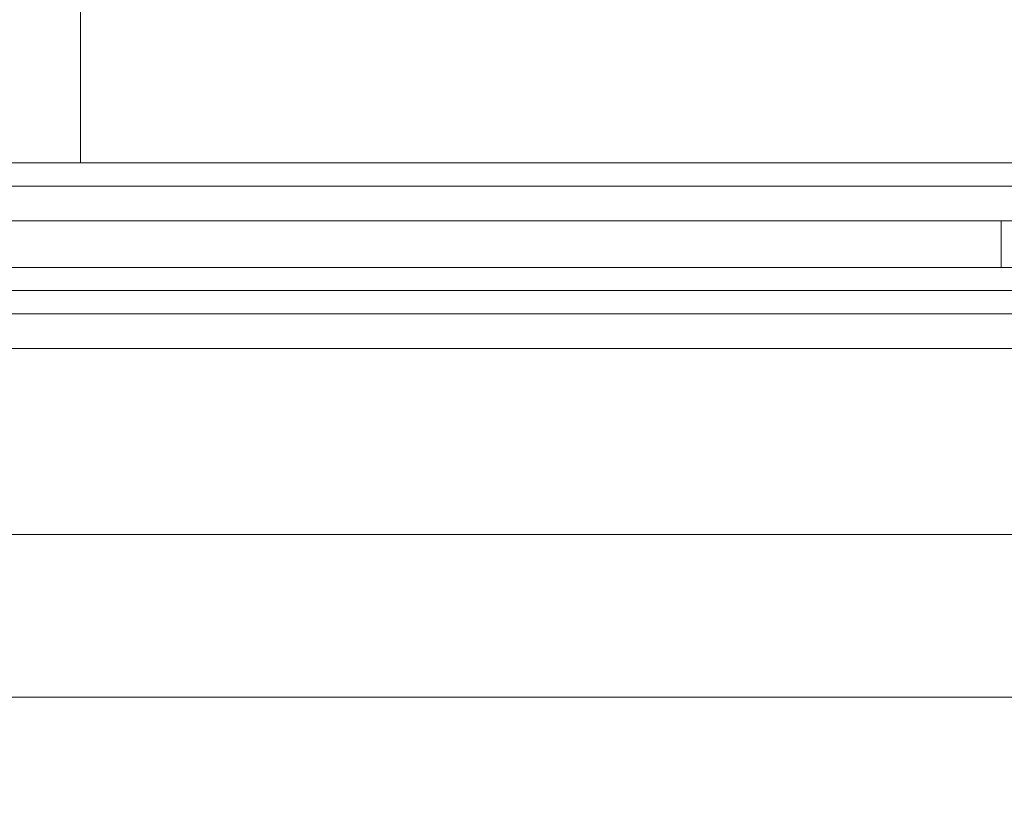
# Model space of a CAD drawing. Header units: millimetres. Extents: x -2233 to 65662, y -50530 to 6847.
# Tile 615 of 656: x 24815 to 24900, y 1240 to 1308. Entities that reach past the tile are written whole.
import ezdxf

# ---------------------------------------------------------------- set-up
doc = ezdxf.new("R2010")
doc.units = ezdxf.units.MM
for name, color, linetype, lineweight in [('COTAS_P', 1, 'Continuous', 0), ('lateral_briquetadora', 7, 'Continuous', 0), ('lateral_C05', 7, 'Continuous', 0)]:
    doc.layers.add(name, color=color, linetype=linetype, lineweight=lineweight)
doc.dimstyles.new('R19_100', dxfattribs={"dimtxt": 250, "dimasz": 150, "dimexe": 150, "dimexo": 80, "dimgap": 100, "dimtad": 1, "dimtih": 1, "dimtoh": 1, "dimdsep": 46, "dimcen": 0.09, "dimadec": 0, "dimazin": 0, "dimtfac": 1, "dimtdec": 4, "dimtofl": 0, "dimtmove": 0, "dimatfit": 3, "dimfxl": 1, "dimtolj": 1, "dimtzin": 0, "dimarcsym": 0})

# ---------------------------------------------------------------- blocks, each defined once
blk = doc.blocks.new('DIM_R32_6')
at = {"layer": 'COTAS_P'}
for p, q in [((24580.067, 3250), (24980.067, 3250)), ((24980.067, 3250), (24935.067, 3100)), ((24980.067, 0), (24980.067, 3250)), ((24980.067, 3250), (25025.067, 3100)), ((24980.067, 0), (24935.067, 150)), ((24980.067, 0), (25025.067, 150)), ((24580.067, 0), (24980.067, 0))]:
    blk.add_line(p, q, dxfattribs=at)
blk.add_text('3250 P', height=250, rotation=90, dxfattribs=at).set_placement((24880.067, 1625))
blk = doc.blocks.new('DIM_R32_7')
at = {"layer": 'COTAS_P'}
for p, q in [((24250.067, 2141), (24400.067, 2186)), ((26750.067, 2141), (26600.067, 2186)), ((24250.067, 1241), (24250.067, 2141)), ((24250.067, 2141), (26750.067, 2141)), ((24250.067, 2141), (24400.067, 2096)), ((26750.067, 2141), (26600.067, 2096)), ((26750.067, 1241), (26750.067, 2141))]:
    blk.add_line(p, q, dxfattribs=at)
blk.add_text('2500 P', height=250, dxfattribs=at).set_placement((25500.067, 2241))

msp = doc.modelspace()

# ---------------------------------------------------------------- linework, layer by layer
at = {"layer": 'lateral_briquetadora'}
for p, q in [((24820.067, 1361), (24820.067, 1296)), ((24980.067, 1296), (24000.067, 1296)), ((24930.067, 1296), (24820.067, 1296)), ((24570.067, 1285), (25130.067, 1285)), ((23750.067, 1264), (25950.067, 1264)), ((24980.067, 1264), (24000.067, 1264)), ((24150.067, 1264), (25950.067, 1264)), ((23750.067, 1250), (25950.067, 1250)), ((23900.067, 1250), (25800.067, 1250)), ((24150.067, 1250), (25800.067, 1250))]:
    msp.add_line(p, q, dxfattribs=at)
at = {"layer": 'lateral_C05'}
for p, q in [((24250.067, 1294), (26750.067, 1294)), ((24310.067, 1294), (26690.067, 1294)), ((24866.571, 1294), (24866.581, 1294)), ((24866.581, 1294), (24866.598, 1294)), ((24866.598, 1294), (24866.622, 1294)), ((24866.622, 1294), (24866.653, 1294)), ((24866.653, 1294), (24866.69, 1294)), ((24866.69, 1294), (24866.733, 1294)), ((24866.733, 1294), (24866.783, 1294)), ((24866.783, 1294), (24866.84, 1294)), ((24866.84, 1294), (24866.902, 1294)), ((24866.902, 1294), (24866.971, 1294)), ((24866.971, 1294), (24867.045, 1294)), ((24867.045, 1294), (24867.125, 1294)), ((24867.125, 1294), (24867.211, 1294)), ((24867.211, 1294), (24867.302, 1294)), ((24867.302, 1294), (24867.397, 1294)), ((24867.397, 1294), (24867.498, 1294)), ((24867.498, 1294), (24867.603, 1294)), ((24867.603, 1294), (24867.712, 1294)), ((24867.712, 1294), (24867.825, 1294)), ((24867.825, 1294), (24867.942, 1294)), ((24867.942, 1294), (24868.063, 1294)), ((24868.063, 1294), (24868.186, 1294)), ((24868.186, 1294), (24868.313, 1294)), ((24868.313, 1294), (24868.442, 1294)), ((24868.442, 1294), (24868.573, 1294)), ((24868.573, 1294), (24868.706, 1294)), ((24868.706, 1294), (24868.84, 1294)), ((24868.84, 1294), (24868.976, 1294)), ((24868.976, 1294), (24869.112, 1294)), ((24869.112, 1294), (24869.249, 1294)), ((24869.249, 1294), (24869.386, 1294)), ((24869.386, 1294), (24869.523, 1294)), ((24869.523, 1294), (24869.659, 1294)), ((24869.659, 1294), (24869.795, 1294)), ((24869.795, 1294), (24869.929, 1294)), ((24869.929, 1294), (24870.062, 1294)), ((24870.062, 1294), (24870.193, 1294)), ((24870.193, 1294), (24870.322, 1294)), ((24870.322, 1294), (24870.449, 1294)), ((24870.449, 1294), (24870.572, 1294)), ((24870.572, 1294), (24870.692, 1294)), ((24870.692, 1294), (24870.809, 1294)), ((24870.809, 1294), (24870.923, 1294)), ((24870.923, 1294), (24871.032, 1294)), ((24871.032, 1294), (24871.137, 1294)), ((24871.137, 1294), (24871.238, 1294)), ((24871.238, 1294), (24871.333, 1294)), ((24871.333, 1294), (24871.424, 1294)), ((24871.424, 1294), (24871.51, 1294)), ((24871.51, 1294), (24871.59, 1294)), ((24871.59, 1294), (24871.664, 1294)), ((24871.664, 1294), (24871.733, 1294)), ((24871.733, 1294), (24871.795, 1294)), ((24871.795, 1294), (24871.852, 1294)), ((24871.852, 1294), (24871.902, 1294)), ((24871.902, 1294), (24871.945, 1294)), ((24871.945, 1294), (24871.982, 1294)), ((24871.982, 1294), (24872.013, 1294)), ((24872.013, 1294), (24872.037, 1294)), ((24872.037, 1294), (24872.054, 1294)), ((24872.054, 1294), (24872.064, 1294)), ((24250.067, 1291), (26750.067, 1291)), ((24300.067, 1291), (24899.317, 1291)), ((24310.067, 1291), (26690.067, 1291)), ((24862.326, 1291), (24862.341, 1291)), ((24862.341, 1291), (24862.363, 1291)), ((24862.363, 1291), (24862.393, 1291)), ((24862.393, 1291), (24862.43, 1291)), ((24862.43, 1291), (24862.474, 1291)), ((24862.474, 1291), (24862.525, 1291)), ((24862.525, 1291), (24862.583, 1291)), ((24862.583, 1291), (24862.648, 1291)), ((24862.648, 1291), (24862.719, 1291)), ((24862.719, 1291), (24862.797, 1291)), ((24862.797, 1291), (24862.882, 1291)), ((24862.882, 1291), (24862.972, 1291)), ((24862.972, 1291), (24863.068, 1291)), ((24863.068, 1291), (24863.17, 1291)), ((24863.17, 1291), (24863.277, 1291)), ((24863.277, 1291), (24863.389, 1291)), ((24863.389, 1291), (24863.506, 1291)), ((24863.506, 1291), (24863.628, 1291)), ((24863.628, 1291), (24863.753, 1291)), ((24863.753, 1291), (24863.883, 1291)), ((24863.883, 1291), (24864.016, 1291)), ((24864.016, 1291), (24864.152, 1291)), ((24864.152, 1291), (24864.291, 1291)), ((24864.198, 1291), (24864.211, 1291)), ((24864.221, 1291), (24864.204, 1291)), ((24864.211, 1291), (24864.231, 1291)), ((24864.245, 1291), (24864.221, 1291)), ((24864.231, 1291), (24864.259, 1291)), ((24864.277, 1291), (24864.245, 1291)), ((24864.259, 1291), (24864.294, 1291)), ((24864.316, 1291), (24864.277, 1291)), ((24864.291, 1291), (24864.433, 1291)), ((24864.294, 1291), (24864.336, 1291)), ((24864.362, 1291), (24864.316, 1291)), ((24864.336, 1291), (24864.385, 1291)), ((24864.415, 1291), (24864.362, 1291)), ((24864.385, 1291), (24864.442, 1291)), ((24864.475, 1291), (24864.415, 1291)), ((24864.433, 1291), (24864.577, 1291)), ((24864.442, 1291), (24864.505, 1291)), ((24864.542, 1291), (24864.475, 1291)), ((24864.505, 1291), (24864.575, 1291)), ((24864.615, 1291), (24864.542, 1291)), ((24864.651, 1291), (24864.575, 1291)), ((24864.577, 1291), (24864.723, 1291)), ((24864.695, 1291), (24864.615, 1291)), ((24868.901, 1291), (24864.651, 1291)), ((24864.78, 1291), (24864.695, 1291)), ((24864.723, 1291), (24864.87, 1291)), ((24864.872, 1291), (24864.78, 1291)), ((24864.87, 1291), (24865.019, 1291)), ((24864.97, 1291), (24864.872, 1291)), ((24865.073, 1291), (24864.97, 1291)), ((24865.019, 1291), (24865.168, 1291)), ((24865.182, 1291), (24865.073, 1291)), ((24865.317, 1291), (24865.168, 1291)), ((24865.295, 1291), (24865.182, 1291)), ((24865.413, 1291), (24865.295, 1291)), ((24873.317, 1291), (24865.317, 1291)), ((24865.536, 1291), (24865.413, 1291)), ((24865.663, 1291), (24865.536, 1291)), ((24865.793, 1291), (24865.663, 1291)), ((24865.927, 1291), (24865.793, 1291)), ((24866.064, 1291), (24865.927, 1291)), ((24866.204, 1291), (24866.064, 1291)), ((24866.347, 1291), (24866.204, 1291)), ((24866.491, 1291), (24866.347, 1291)), ((24866.638, 1291), (24866.491, 1291)), ((24866.571, 1291), (24866.581, 1291)), ((24866.581, 1291), (24866.598, 1291)), ((24866.598, 1291), (24866.622, 1291)), ((24866.622, 1291), (24866.653, 1291)), ((24866.785, 1291), (24866.638, 1291)), ((24866.653, 1291), (24866.69, 1291)), ((24866.69, 1291), (24866.733, 1291)), ((24866.733, 1291), (24866.783, 1291)), ((24866.783, 1291), (24866.84, 1291)), ((24866.934, 1291), (24866.785, 1291)), ((24866.84, 1291), (24866.902, 1291)), ((24866.902, 1291), (24866.971, 1291)), ((24867.083, 1291), (24866.934, 1291)), ((24866.971, 1291), (24867.045, 1291)), ((24867.045, 1291), (24867.125, 1291)), ((24867.233, 1291), (24867.083, 1291)), ((24867.125, 1291), (24867.211, 1291)), ((24867.211, 1291), (24867.302, 1291)), ((24867.382, 1291), (24867.233, 1291)), ((24867.302, 1291), (24867.397, 1291)), ((24867.531, 1291), (24867.382, 1291)), ((24867.397, 1291), (24867.498, 1291)), ((24867.498, 1291), (24867.603, 1291)), ((24867.679, 1291), (24867.531, 1291)), ((24867.603, 1291), (24867.712, 1291)), ((24867.826, 1291), (24867.679, 1291)), ((24867.712, 1291), (24867.825, 1291)), ((24867.825, 1291), (24867.942, 1291)), ((24867.972, 1291), (24867.826, 1291)), ((24867.942, 1291), (24868.063, 1291)), ((24868.115, 1291), (24867.972, 1291)), ((24868.063, 1291), (24868.186, 1291)), ((24868.256, 1291), (24868.115, 1291)), ((24868.186, 1291), (24868.313, 1291)), ((24868.395, 1291), (24868.256, 1291)), ((24868.313, 1291), (24868.442, 1291)), ((24868.53, 1291), (24868.395, 1291)), ((24868.442, 1291), (24868.573, 1291)), ((24868.662, 1291), (24868.53, 1291)), ((24868.573, 1291), (24868.706, 1291)), ((24868.791, 1291), (24868.662, 1291)), ((24868.706, 1291), (24868.84, 1291)), ((24868.916, 1291), (24868.791, 1291)), ((24868.84, 1291), (24868.976, 1291)), ((24868.901, 1291), (24868.983, 1291)), ((24869.036, 1291), (24868.916, 1291)), ((24868.976, 1291), (24869.112, 1291)), ((24868.983, 1291), (24869.071, 1291)), ((24869.152, 1291), (24869.036, 1291)), ((24869.071, 1291), (24869.165, 1291)), ((24869.112, 1291), (24869.249, 1291)), ((24869.262, 1291), (24869.152, 1291)), ((24869.165, 1291), (24869.265, 1291)), ((24869.249, 1291), (24869.386, 1291)), ((24869.368, 1291), (24869.262, 1291)), ((24869.265, 1291), (24869.37, 1291)), ((24869.468, 1291), (24869.368, 1291)), ((24869.37, 1291), (24869.48, 1291)), ((24869.386, 1291), (24869.523, 1291)), ((24869.563, 1291), (24869.468, 1291)), ((24869.48, 1291), (24869.595, 1291)), ((24869.523, 1291), (24869.659, 1291)), ((24869.652, 1291), (24869.563, 1291)), ((24869.595, 1291), (24869.715, 1291)), ((24869.734, 1291), (24869.652, 1291)), ((24869.659, 1291), (24869.795, 1291)), ((24869.715, 1291), (24869.839, 1291)), ((24869.734, 1291), (24873.984, 1291)), ((24869.795, 1291), (24869.929, 1291)), ((24869.839, 1291), (24869.967, 1291)), ((24869.929, 1291), (24870.062, 1291)), ((24869.967, 1291), (24870.098, 1291)), ((24870.062, 1291), (24870.193, 1291)), ((24870.098, 1291), (24870.233, 1291)), ((24870.193, 1291), (24870.322, 1291)), ((24870.233, 1291), (24870.371, 1291)), ((24870.322, 1291), (24870.449, 1291)), ((24870.371, 1291), (24870.511, 1291)), ((24870.449, 1291), (24870.572, 1291)), ((24870.511, 1291), (24870.654, 1291)), ((24870.572, 1291), (24870.692, 1291)), ((24870.654, 1291), (24870.798, 1291)), ((24870.692, 1291), (24870.809, 1291)), ((24870.798, 1291), (24870.944, 1291)), ((24870.809, 1291), (24870.923, 1291)), ((24870.923, 1291), (24871.032, 1291)), ((24870.944, 1291), (24871.092, 1291)), ((24871.032, 1291), (24871.137, 1291)), ((24871.092, 1291), (24871.24, 1291)), ((24871.137, 1291), (24871.238, 1291)), ((24871.238, 1291), (24871.333, 1291)), ((24871.24, 1291), (24871.389, 1291)), ((24871.333, 1291), (24871.424, 1291)), ((24871.389, 1291), (24871.538, 1291)), ((24871.424, 1291), (24871.51, 1291)), ((24871.51, 1291), (24871.59, 1291)), ((24871.538, 1291), (24871.687, 1291)), ((24871.59, 1291), (24871.664, 1291)), ((24871.664, 1291), (24871.733, 1291)), ((24871.687, 1291), (24871.835, 1291)), ((24871.733, 1291), (24871.795, 1291)), ((24871.795, 1291), (24871.852, 1291)), ((24871.835, 1291), (24871.982, 1291)), ((24871.852, 1291), (24871.902, 1291)), ((24871.902, 1291), (24871.945, 1291)), ((24871.945, 1291), (24871.982, 1291)), ((24871.982, 1291), (24872.128, 1291)), ((24871.982, 1291), (24872.013, 1291)), ((24872.013, 1291), (24872.037, 1291)), ((24872.037, 1291), (24872.054, 1291)), ((24872.054, 1291), (24872.064, 1291)), ((24872.128, 1291), (24872.272, 1291)), ((24872.272, 1291), (24872.414, 1291)), ((24872.414, 1291), (24872.553, 1291)), ((24872.553, 1291), (24872.69, 1291)), ((24872.69, 1291), (24872.824, 1291)), ((24872.824, 1291), (24872.955, 1291)), ((24872.955, 1291), (24873.081, 1291)), ((24873.081, 1291), (24873.204, 1291)), ((24873.204, 1291), (24873.322, 1291)), ((24873.317, 1291), (24873.465, 1291)), ((24873.322, 1291), (24873.436, 1291)), ((24873.436, 1291), (24873.545, 1291)), ((24873.465, 1291), (24873.612, 1291)), ((24873.545, 1291), (24873.648, 1291)), ((24873.612, 1291), (24873.758, 1291)), ((24873.648, 1291), (24873.747, 1291)), ((24873.747, 1291), (24873.839, 1291)), ((24873.758, 1291), (24873.903, 1291)), ((24873.839, 1291), (24873.926, 1291)), ((24873.903, 1291), (24874.046, 1291)), ((24873.926, 1291), (24874.006, 1291)), ((24873.984, 1291), (24874.056, 1291)), ((24874.006, 1291), (24874.08, 1291)), ((24874.046, 1291), (24874.188, 1291)), ((24874.122, 1291), (24874.056, 1291)), ((24874.08, 1291), (24874.148, 1291)), ((24874.182, 1291), (24874.122, 1291)), ((24874.148, 1291), (24874.209, 1291)), ((24874.236, 1291), (24874.182, 1291)), ((24874.188, 1291), (24874.328, 1291)), ((24874.209, 1291), (24874.263, 1291)), ((24874.284, 1291), (24874.236, 1291)), ((24874.263, 1291), (24874.31, 1291)), ((24874.326, 1291), (24874.284, 1291)), ((24874.31, 1291), (24874.35, 1291)), ((24874.361, 1291), (24874.326, 1291)), ((24874.328, 1291), (24874.466, 1291)), ((24874.35, 1291), (24874.383, 1291)), ((24874.39, 1291), (24874.361, 1291)), ((24874.383, 1291), (24874.409, 1291)), ((24874.413, 1291), (24874.39, 1291)), ((24874.429, 1291), (24874.413, 1291)), ((24874.428, 1291), (24874.439, 1291)), ((24874.466, 1291), (24874.6, 1291)), ((24874.6, 1291), (24874.732, 1291)), ((24874.732, 1291), (24874.86, 1291)), ((24874.86, 1291), (24874.984, 1291)), ((24874.984, 1291), (24875.105, 1291)), ((24875.105, 1291), (24875.221, 1291)), ((24875.332, 1291), (24875.221, 1291)), ((24875.439, 1291), (24875.332, 1291)), ((24875.54, 1291), (24875.439, 1291)), ((24875.637, 1291), (24875.54, 1291)), ((24875.727, 1291), (24875.637, 1291)), ((24875.812, 1291), (24875.727, 1291)), ((24875.891, 1291), (24875.812, 1291)), ((24875.963, 1291), (24875.891, 1291)), ((24876.029, 1291), (24875.963, 1291)), ((24876.089, 1291), (24876.029, 1291)), ((24876.142, 1291), (24876.089, 1291)), ((24876.188, 1291), (24876.142, 1291)), ((24876.228, 1291), (24876.188, 1291)), ((24876.26, 1291), (24876.228, 1291)), ((24876.285, 1291), (24876.26, 1291)), ((24876.303, 1291), (24876.285, 1291)), ((24876.314, 1291), (24876.303, 1291)), ((24899.317, 1287), (24899.317, 1291)), ((24300.067, 1287), (26700.067, 1287)), ((24300.067, 1287), (24899.317, 1287)), ((24862.326, 1287), (24862.341, 1287)), ((24862.341, 1287), (24862.363, 1287)), ((24862.363, 1287), (24862.393, 1287)), ((24862.393, 1287), (24862.43, 1287)), ((24862.43, 1287), (24862.474, 1287)), ((24862.474, 1287), (24862.525, 1287)), ((24862.525, 1287), (24862.583, 1287)), ((24862.583, 1287), (24862.648, 1287)), ((24862.648, 1287), (24862.719, 1287)), ((24862.719, 1287), (24862.797, 1287)), ((24862.797, 1287), (24862.882, 1287)), ((24862.882, 1287), (24862.972, 1287)), ((24862.972, 1287), (24863.068, 1287)), ((24863.068, 1287), (24863.17, 1287)), ((24863.17, 1287), (24863.277, 1287)), ((24863.277, 1287), (24863.389, 1287)), ((24863.389, 1287), (24863.506, 1287)), ((24863.506, 1287), (24863.628, 1287)), ((24863.628, 1287), (24863.753, 1287)), ((24863.753, 1287), (24863.883, 1287)), ((24863.883, 1287), (24864.016, 1287)), ((24864.016, 1287), (24864.152, 1287)), ((24864.152, 1287), (24864.291, 1287)), ((24864.198, 1287), (24864.211, 1287)), ((24864.221, 1287), (24864.204, 1287)), ((24864.211, 1287), (24864.231, 1287)), ((24864.245, 1287), (24864.221, 1287)), ((24864.231, 1287), (24864.259, 1287)), ((24864.277, 1287), (24864.245, 1287)), ((24864.259, 1287), (24864.294, 1287)), ((24864.316, 1287), (24864.277, 1287)), ((24864.291, 1287), (24864.433, 1287)), ((24864.294, 1287), (24864.336, 1287)), ((24864.362, 1287), (24864.316, 1287)), ((24864.336, 1287), (24864.385, 1287)), ((24864.415, 1287), (24864.362, 1287)), ((24864.385, 1287), (24864.442, 1287)), ((24864.475, 1287), (24864.415, 1287)), ((24864.433, 1287), (24864.577, 1287)), ((24864.442, 1287), (24864.505, 1287)), ((24864.542, 1287), (24864.475, 1287)), ((24864.505, 1287), (24864.575, 1287)), ((24864.615, 1287), (24864.542, 1287)), ((24864.651, 1287), (24864.575, 1287)), ((24864.577, 1287), (24864.723, 1287)), ((24864.695, 1287), (24864.615, 1287)), ((24868.901, 1287), (24864.651, 1287)), ((24864.78, 1287), (24864.695, 1287)), ((24864.723, 1287), (24864.87, 1287)), ((24864.872, 1287), (24864.78, 1287)), ((24864.87, 1287), (24865.019, 1287)), ((24864.97, 1287), (24864.872, 1287)), ((24865.073, 1287), (24864.97, 1287)), ((24865.019, 1287), (24865.168, 1287)), ((24865.182, 1287), (24865.073, 1287)), ((24865.317, 1287), (24865.168, 1287)), ((24865.295, 1287), (24865.182, 1287)), ((24865.413, 1287), (24865.295, 1287)), ((24873.317, 1287), (24865.317, 1287)), ((24865.536, 1287), (24865.413, 1287)), ((24865.663, 1287), (24865.536, 1287)), ((24865.793, 1287), (24865.663, 1287)), ((24865.927, 1287), (24865.793, 1287)), ((24866.064, 1287), (24865.927, 1287)), ((24866.204, 1287), (24866.064, 1287)), ((24866.347, 1287), (24866.204, 1287)), ((24866.491, 1287), (24866.347, 1287)), ((24866.638, 1287), (24866.491, 1287)), ((24866.571, 1287), (24866.581, 1287)), ((24866.581, 1287), (24866.598, 1287)), ((24866.598, 1287), (24866.622, 1287)), ((24866.622, 1287), (24866.653, 1287)), ((24866.785, 1287), (24866.638, 1287)), ((24866.653, 1287), (24866.69, 1287)), ((24866.69, 1287), (24866.733, 1287)), ((24866.733, 1287), (24866.783, 1287)), ((24866.783, 1287), (24866.84, 1287)), ((24866.934, 1287), (24866.785, 1287)), ((24866.84, 1287), (24866.902, 1287)), ((24866.902, 1287), (24866.971, 1287)), ((24867.083, 1287), (24866.934, 1287)), ((24866.971, 1287), (24867.045, 1287)), ((24867.045, 1287), (24867.125, 1287)), ((24867.233, 1287), (24867.083, 1287)), ((24867.125, 1287), (24867.211, 1287)), ((24867.211, 1287), (24867.302, 1287)), ((24867.382, 1287), (24867.233, 1287)), ((24867.302, 1287), (24867.397, 1287)), ((24867.531, 1287), (24867.382, 1287)), ((24867.397, 1287), (24867.498, 1287)), ((24867.498, 1287), (24867.603, 1287)), ((24867.679, 1287), (24867.531, 1287)), ((24867.603, 1287), (24867.712, 1287)), ((24867.826, 1287), (24867.679, 1287)), ((24867.712, 1287), (24867.825, 1287)), ((24867.825, 1287), (24867.942, 1287)), ((24867.972, 1287), (24867.826, 1287)), ((24867.942, 1287), (24868.063, 1287)), ((24868.115, 1287), (24867.972, 1287)), ((24868.063, 1287), (24868.186, 1287)), ((24868.256, 1287), (24868.115, 1287)), ((24868.186, 1287), (24868.313, 1287)), ((24868.395, 1287), (24868.256, 1287)), ((24868.313, 1287), (24868.442, 1287)), ((24868.53, 1287), (24868.395, 1287)), ((24868.442, 1287), (24868.573, 1287)), ((24868.662, 1287), (24868.53, 1287)), ((24868.573, 1287), (24868.706, 1287)), ((24868.791, 1287), (24868.662, 1287)), ((24868.706, 1287), (24868.84, 1287)), ((24868.916, 1287), (24868.791, 1287)), ((24868.84, 1287), (24868.976, 1287)), ((24868.901, 1287), (24868.983, 1287)), ((24869.036, 1287), (24868.916, 1287)), ((24868.976, 1287), (24869.112, 1287)), ((24868.983, 1287), (24869.071, 1287)), ((24869.152, 1287), (24869.036, 1287)), ((24869.071, 1287), (24869.165, 1287)), ((24869.112, 1287), (24869.249, 1287)), ((24869.262, 1287), (24869.152, 1287)), ((24869.165, 1287), (24869.265, 1287)), ((24869.386, 1287), (24869.249, 1287)), ((24869.368, 1287), (24869.262, 1287)), ((24869.265, 1287), (24869.37, 1287)), ((24869.468, 1287), (24869.368, 1287)), ((24869.37, 1287), (24869.48, 1287)), ((24869.386, 1287), (24869.523, 1287)), ((24869.563, 1287), (24869.468, 1287)), ((24869.48, 1287), (24869.595, 1287)), ((24869.523, 1287), (24869.659, 1287)), ((24869.652, 1287), (24869.563, 1287)), ((24869.595, 1287), (24869.715, 1287)), ((24869.734, 1287), (24869.652, 1287)), ((24869.659, 1287), (24869.795, 1287)), ((24869.715, 1287), (24869.839, 1287)), ((24869.734, 1287), (24873.984, 1287)), ((24869.795, 1287), (24869.929, 1287)), ((24869.839, 1287), (24869.967, 1287)), ((24869.929, 1287), (24870.062, 1287)), ((24869.967, 1287), (24870.098, 1287)), ((24870.062, 1287), (24870.193, 1287)), ((24870.098, 1287), (24870.233, 1287)), ((24870.193, 1287), (24870.322, 1287)), ((24870.233, 1287), (24870.371, 1287)), ((24870.322, 1287), (24870.449, 1287)), ((24870.371, 1287), (24870.511, 1287)), ((24870.449, 1287), (24870.572, 1287)), ((24870.511, 1287), (24870.654, 1287)), ((24870.572, 1287), (24870.692, 1287)), ((24870.654, 1287), (24870.798, 1287)), ((24870.692, 1287), (24870.809, 1287)), ((24870.798, 1287), (24870.944, 1287)), ((24870.809, 1287), (24870.923, 1287)), ((24870.923, 1287), (24871.032, 1287)), ((24870.944, 1287), (24871.092, 1287)), ((24871.032, 1287), (24871.137, 1287)), ((24871.092, 1287), (24871.24, 1287)), ((24871.137, 1287), (24871.238, 1287)), ((24871.238, 1287), (24871.333, 1287)), ((24871.24, 1287), (24871.389, 1287)), ((24871.333, 1287), (24871.424, 1287)), ((24871.389, 1287), (24871.538, 1287)), ((24871.424, 1287), (24871.51, 1287)), ((24871.51, 1287), (24871.59, 1287)), ((24871.538, 1287), (24871.687, 1287)), ((24871.59, 1287), (24871.664, 1287)), ((24871.664, 1287), (24871.733, 1287)), ((24871.687, 1287), (24871.835, 1287)), ((24871.733, 1287), (24871.795, 1287)), ((24871.795, 1287), (24871.852, 1287)), ((24871.835, 1287), (24871.982, 1287)), ((24871.852, 1287), (24871.902, 1287)), ((24871.902, 1287), (24871.945, 1287)), ((24871.945, 1287), (24871.982, 1287)), ((24871.982, 1287), (24872.013, 1287)), ((24871.982, 1287), (24872.128, 1287)), ((24872.013, 1287), (24872.037, 1287)), ((24872.037, 1287), (24872.054, 1287)), ((24872.054, 1287), (24872.064, 1287)), ((24872.128, 1287), (24872.272, 1287)), ((24872.272, 1287), (24872.414, 1287)), ((24872.414, 1287), (24872.553, 1287)), ((24872.553, 1287), (24872.69, 1287)), ((24872.69, 1287), (24872.824, 1287)), ((24872.824, 1287), (24872.955, 1287)), ((24872.955, 1287), (24873.081, 1287)), ((24873.081, 1287), (24873.204, 1287)), ((24873.204, 1287), (24873.322, 1287)), ((24873.317, 1287), (24873.465, 1287)), ((24873.322, 1287), (24873.436, 1287)), ((24873.436, 1287), (24873.545, 1287)), ((24873.465, 1287), (24873.612, 1287)), ((24873.545, 1287), (24873.648, 1287)), ((24873.612, 1287), (24873.758, 1287)), ((24873.648, 1287), (24873.747, 1287)), ((24873.747, 1287), (24873.839, 1287)), ((24873.758, 1287), (24873.903, 1287)), ((24873.839, 1287), (24873.926, 1287)), ((24873.903, 1287), (24874.046, 1287)), ((24873.926, 1287), (24874.006, 1287)), ((24873.984, 1287), (24874.056, 1287)), ((24874.006, 1287), (24874.08, 1287)), ((24874.046, 1287), (24874.188, 1287)), ((24874.122, 1287), (24874.056, 1287)), ((24874.08, 1287), (24874.148, 1287)), ((24874.182, 1287), (24874.122, 1287)), ((24874.148, 1287), (24874.209, 1287)), ((24874.236, 1287), (24874.182, 1287)), ((24874.188, 1287), (24874.328, 1287)), ((24874.209, 1287), (24874.263, 1287)), ((24874.284, 1287), (24874.236, 1287)), ((24874.263, 1287), (24874.31, 1287)), ((24874.326, 1287), (24874.284, 1287)), ((24874.31, 1287), (24874.35, 1287)), ((24874.361, 1287), (24874.326, 1287)), ((24874.328, 1287), (24874.466, 1287)), ((24874.35, 1287), (24874.383, 1287)), ((24874.39, 1287), (24874.361, 1287)), ((24874.383, 1287), (24874.409, 1287)), ((24874.413, 1287), (24874.39, 1287)), ((24874.429, 1287), (24874.413, 1287)), ((24874.428, 1287), (24874.439, 1287)), ((24874.466, 1287), (24874.6, 1287)), ((24874.6, 1287), (24874.732, 1287)), ((24874.732, 1287), (24874.86, 1287)), ((24874.86, 1287), (24874.984, 1287)), ((24874.984, 1287), (24875.105, 1287)), ((24875.105, 1287), (24875.221, 1287)), ((24875.332, 1287), (24875.221, 1287)), ((24875.439, 1287), (24875.332, 1287)), ((24875.54, 1287), (24875.439, 1287)), ((24875.637, 1287), (24875.54, 1287)), ((24875.727, 1287), (24875.637, 1287)), ((24875.812, 1287), (24875.727, 1287)), ((24875.891, 1287), (24875.812, 1287)), ((24875.963, 1287), (24875.891, 1287)), ((24876.029, 1287), (24875.963, 1287)), ((24876.089, 1287), (24876.029, 1287)), ((24876.142, 1287), (24876.089, 1287)), ((24876.188, 1287), (24876.142, 1287)), ((24876.228, 1287), (24876.188, 1287)), ((24876.26, 1287), (24876.228, 1287)), ((24876.285, 1287), (24876.26, 1287)), ((24876.303, 1287), (24876.285, 1287)), ((24876.314, 1287), (24876.303, 1287)), ((24300.067, 1283), (26700.067, 1283)), ((24310.067, 1283), (26690.067, 1283)), ((24866.571, 1283), (24866.581, 1283)), ((24866.581, 1283), (24866.598, 1283)), ((24866.598, 1283), (24866.622, 1283)), ((24866.622, 1283), (24866.653, 1283)), ((24866.653, 1283), (24866.69, 1283)), ((24866.69, 1283), (24866.733, 1283)), ((24866.733, 1283), (24866.783, 1283)), ((24866.783, 1283), (24866.84, 1283)), ((24866.84, 1283), (24866.902, 1283)), ((24866.902, 1283), (24866.971, 1283)), ((24866.971, 1283), (24867.045, 1283)), ((24867.045, 1283), (24867.125, 1283)), ((24867.125, 1283), (24867.211, 1283)), ((24867.211, 1283), (24867.302, 1283)), ((24867.302, 1283), (24867.397, 1283)), ((24867.397, 1283), (24867.498, 1283)), ((24867.498, 1283), (24867.603, 1283)), ((24867.603, 1283), (24867.712, 1283)), ((24867.712, 1283), (24867.825, 1283)), ((24867.825, 1283), (24867.942, 1283)), ((24867.942, 1283), (24868.063, 1283)), ((24868.063, 1283), (24868.186, 1283)), ((24868.186, 1283), (24868.313, 1283)), ((24868.313, 1283), (24868.442, 1283)), ((24868.442, 1283), (24868.573, 1283)), ((24868.573, 1283), (24868.706, 1283)), ((24868.706, 1283), (24868.84, 1283)), ((24868.84, 1283), (24868.976, 1283)), ((24868.976, 1283), (24869.112, 1283)), ((24869.112, 1283), (24869.249, 1283)), ((24869.386, 1283), (24869.249, 1283)), ((24869.386, 1283), (24869.523, 1283)), ((24869.523, 1283), (24869.659, 1283)), ((24869.659, 1283), (24869.795, 1283)), ((24869.795, 1283), (24869.929, 1283)), ((24869.929, 1283), (24870.062, 1283)), ((24870.062, 1283), (24870.193, 1283)), ((24870.193, 1283), (24870.322, 1283)), ((24870.322, 1283), (24870.449, 1283)), ((24870.449, 1283), (24870.572, 1283)), ((24870.572, 1283), (24870.692, 1283)), ((24870.692, 1283), (24870.809, 1283)), ((24870.809, 1283), (24870.923, 1283)), ((24870.923, 1283), (24871.032, 1283)), ((24871.032, 1283), (24871.137, 1283)), ((24871.137, 1283), (24871.238, 1283)), ((24871.238, 1283), (24871.333, 1283)), ((24871.333, 1283), (24871.424, 1283)), ((24871.424, 1283), (24871.51, 1283)), ((24871.51, 1283), (24871.59, 1283)), ((24871.59, 1283), (24871.664, 1283)), ((24871.664, 1283), (24871.733, 1283)), ((24871.733, 1283), (24871.795, 1283)), ((24871.795, 1283), (24871.852, 1283)), ((24871.852, 1283), (24871.902, 1283)), ((24871.902, 1283), (24871.945, 1283)), ((24871.945, 1283), (24871.982, 1283)), ((24871.982, 1283), (24872.013, 1283)), ((24872.013, 1283), (24872.037, 1283)), ((24872.037, 1283), (24872.054, 1283)), ((24872.054, 1283), (24872.064, 1283)), ((24310.067, 1280), (26690.067, 1280))]:
    msp.add_line(p, q, dxfattribs=at)

# ---------------------------------------------------------------- dimensions: what is measured, and where the dimension line sits
at = {"layer": 'COTAS_P'}
for p1, p2, distance, picture, middle in [((24580.067, 0), (24580.067, 3250), -400, 'DIM_R32_6', (24980.067, 1625)), ((24250.067, 1241), (26750.067, 1241), 900, 'DIM_R32_7', (25500.067, 2141))]:
    dim = msp.add_aligned_dim(p1=p1, p2=p2, distance=distance, text='<> P', dimstyle='R19_100', dxfattribs=at)
    dim.commit()
    dim.dimension.update_dxf_attribs({"geometry": picture, "text_midpoint": middle})

doc.saveas('drawing.dxf')
